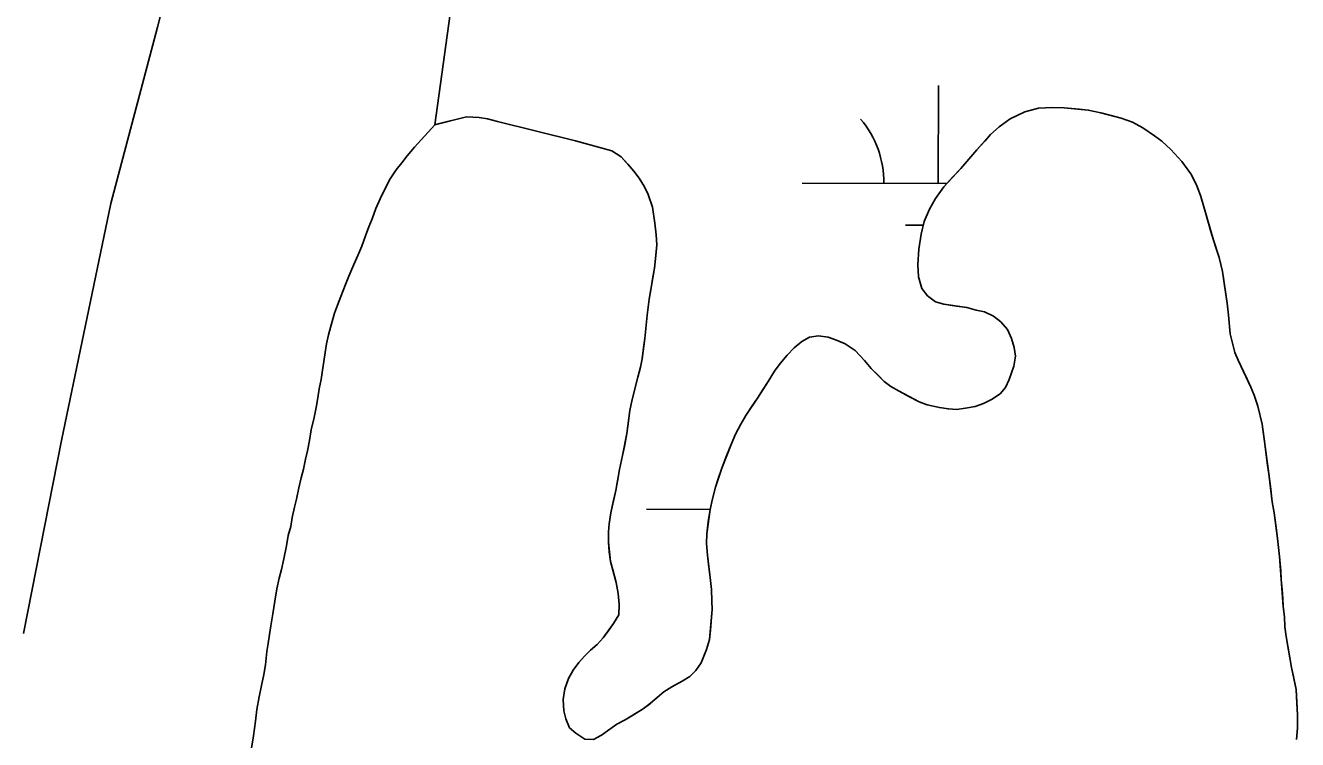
# Model space of a CAD drawing. Extents: x 3172297 to 3210190, y 958463 to 983887.
# Drawn here: x 3187707 to 3188174.5, y 977613.1 to 977875.6 of the extents above; entities that cross this region are included whole.
import ezdxf

# ---------------------------------------------------------------- set-up
doc = ezdxf.new("R2010")
doc.units = 0
for name, color, linetype in [('V-LEVE-TOET', 7, 'Continuous'), ('V-SITE-VEGE', 7, 'Continuous'), ('V-TOPO-SHOR', 7, 'Continuous'), ('V-WETL-SWMP', 7, 'Continuous')]:
    doc.layers.add(name, color=color, linetype=linetype)

msp = doc.modelspace()

# ---------------------------------------------------------------- linework, layer by layer
at = {"layer": 'V-LEVE-TOET'}
msp.add_lwpolyline([(3187776.39, 978185.7), (3187777.88, 978128.26), (3187780.02, 978058.28), (3187777.33, 978000.54), (3187773.73, 977955.89), (3187768.62, 977926.86), (3187755.58, 977874.9), (3187738.44, 977810.09), (3187720.34, 977722.96), (3187706.31, 977652.04)], dxfattribs=at)
at = {"layer": 'V-SITE-VEGE'}
for p, q in [((3187863.61, 977883.33), (3187857.5, 977839.02)), ((3188074.21, 977843.82), (3188079.34, 977845.11)), ((3188079.34, 977845.11), (3188084.48, 977845.34)), ((3188084.48, 977845.34), (3188088.74, 977845.27)), ((3188088.74, 977845.27), (3188097.57, 977844.46)), ((3188097.57, 977844.46), (3188102.13, 977843.42)), ((3187857.5, 977839.02), (3187869.15, 977841.97)), ((3187869.15, 977841.97), (3187873.71, 977841.71)), ((3187873.71, 977841.71), (3187876.81, 977841.25)), ((3187876.81, 977841.25), (3187880.5, 977840.21)), ((3187880.5, 977840.21), (3187909.14, 977833.13)), ((3188064.85, 977838.33), (3188068.9, 977841.17)), ((3188068.9, 977841.17), (3188074.21, 977843.82)), ((3188102.13, 977843.42), (3188109.7, 977841.44)), ((3188109.7, 977841.44), (3188113.78, 977840.01)), ((3188113.78, 977840.01), (3188117.67, 977837.9)), ((3188056.57, 977829.84), (3188061.67, 977835.5)), ((3188061.67, 977835.5), (3188064.85, 977838.33)), ((3188117.67, 977837.9), (3188121.95, 977835.03)), ((3188121.95, 977835.03), (3188124.58, 977833.01)), ((3187909.14, 977833.13), (3187922.54, 977829.44)), ((3188124.58, 977833.01), (3188127.9, 977829.93)), ((3187922.54, 977829.44), (3187925.94, 977827.23)), ((3187925.94, 977827.23), (3187930.63, 977821.93)), ((3188050.7, 977823.02), (3188056.57, 977829.84)), ((3188127.9, 977829.93), (3188131.9, 977825.5)), ((3188131.9, 977825.5), (3188135.23, 977820.96)), ((3187930.63, 977821.93), (3187932.49, 977819.42)), ((3188044.45, 977816.19), (3188050.7, 977823.02)), ((3188135.23, 977820.96), (3188137.29, 977817)), ((3187932.49, 977819.42), (3187934.45, 977816.24)), ((3187934.45, 977816.24), (3187935.83, 977813.44)), ((3188041.38, 977811.91), (3188044.45, 977816.19)), ((3188137.29, 977817), (3188138.97, 977812.65)), ((3187935.83, 977813.44), (3187937.41, 977808.8)), ((3188039.27, 977808.02), (3188041.38, 977811.91)), ((3188138.97, 977812.65), (3188143.53, 977796.6)), ((3187937.41, 977808.8), (3187938.32, 977802.89)), ((3188037.27, 977803.45), (3188039.27, 977808.02)), ((3187938.32, 977802.89), (3187938.83, 977798.63)), ((3188036.13, 977798.79), (3188037.27, 977803.45)), ((3187938.83, 977798.63), (3187939.05, 977794.95)), ((3188035.3, 977793.36), (3188036.13, 977798.79)), ((3187939.05, 977794.95), (3187938.14, 977786.32)), ((3188034.95, 977787.73), (3188035.3, 977793.36)), ((3188143.53, 977796.6), (3188145.61, 977790.22)), ((3188145.61, 977790.22), (3188146.9, 977785.08)), ((3187938.14, 977786.32), (3187936.27, 977774.97)), ((3188035.17, 977783.18), (3188034.95, 977787.73)), ((3188146.9, 977785.08), (3188148.63, 977773.47)), ((3188036.46, 977778.83), (3188035.17, 977783.18)), ((3188038.51, 977776.13), (3188036.46, 977778.83)), ((3187936.27, 977774.97), (3187935.44, 977769.05)), ((3188041.43, 977773.92), (3188038.51, 977776.13)), ((3188044.45, 977773.16), (3188041.43, 977773.92)), ((3188052.98, 977771.86), (3188044.45, 977773.16)), ((3188056.38, 977770.92), (3188052.98, 977771.86)), ((3188059.48, 977770.26), (3188056.38, 977770.92)), ((3188062.79, 977768.63), (3188059.48, 977770.26)), ((3188148.63, 977773.47), (3188149.14, 977769.01)), ((3187935.44, 977769.05), (3187934.63, 977760.51)), ((3188065.42, 977766.62), (3188062.79, 977768.63)), ((3188067.86, 977763.82), (3188065.42, 977766.62)), ((3188149.14, 977769.01), (3188149.67, 977762.14)), ((3187934.63, 977760.51), (3187933.61, 977752.95)), ((3187992.3, 977759.35), (3187995.1, 977760.92)), ((3187995.1, 977760.92), (3187998.49, 977761.52)), ((3187998.49, 977761.52), (3188001.98, 977760.96)), ((3188001.98, 977760.96), (3188005.09, 977759.92)), ((3188069.34, 977760.54), (3188067.86, 977763.82)), ((3188070.33, 977757.15), (3188069.34, 977760.54)), ((3188149.67, 977762.14), (3188151.46, 977755.36)), ((3187986.9, 977754.37), (3187989.5, 977757.1)), ((3187989.5, 977757.1), (3187992.3, 977759.35)), ((3188005.09, 977759.92), (3188008.29, 977758.48)), ((3188008.29, 977758.48), (3188011.9, 977756.08)), ((3188011.9, 977756.08), (3188015.31, 977752.42)), ((3188070.83, 977753.96), (3188070.33, 977757.15)), ((3188151.46, 977755.36), (3188152.64, 977752.56)), ((3187933.61, 977752.95), (3187933.05, 977749.94)), ((3187982.29, 977748.52), (3187984.31, 977751.25)), ((3187984.31, 977751.25), (3187986.9, 977754.37)), ((3188015.31, 977752.42), (3188017.85, 977749.44)), ((3188070.18, 977750.27), (3188070.83, 977753.96)), ((3188152.64, 977752.56), (3188157.36, 977742.61)), ((3187932.01, 977746.25), (3187930.03, 977738.1)), ((3187933.05, 977749.94), (3187932.01, 977746.25)), ((3187979.99, 977744.73), (3187982.29, 977748.52)), ((3188017.85, 977749.44), (3188022.63, 977744.72)), ((3188068.47, 977745.41), (3188070.18, 977750.27)), ((3187976.06, 977738.59), (3187979.99, 977744.73)), ((3188022.63, 977744.72), (3188025.07, 977742.89)), ((3188025.07, 977742.89), (3188028.08, 977741.07)), ((3188065.21, 977740.16), (3188067.13, 977742.49)), ((3188067.13, 977742.49), (3188068.47, 977745.41)), ((3188157.36, 977742.61), (3188158.54, 977739.71)), ((3187930.03, 977738.1), (3187929.18, 977734.02)), ((3187971.74, 977732.17), (3187976.06, 977738.59)), ((3188028.08, 977741.07), (3188035.48, 977737.24)), ((3188035.48, 977737.24), (3188038.39, 977736.1)), ((3188059.03, 977736.53), (3188062.03, 977738)), ((3188062.03, 977738), (3188065.21, 977740.16)), ((3188158.54, 977739.71), (3188159.93, 977735.55)), ((3187929.18, 977734.02), (3187928.07, 977725.58)), ((3187969.92, 977728.96), (3187971.74, 977732.17)), ((3188038.39, 977736.1), (3188042.85, 977735.07)), ((3188042.85, 977735.07), (3188046.16, 977734.6)), ((3188046.16, 977734.6), (3188049.16, 977734.43)), ((3188049.16, 977734.43), (3188052.45, 977734.84)), ((3188052.45, 977734.84), (3188056.03, 977735.44)), ((3188056.03, 977735.44), (3188059.03, 977736.53)), ((3188159.93, 977735.55), (3188161.42, 977728.97)), ((3187968, 977725.26), (3187969.92, 977728.96)), ((3188161.42, 977728.97), (3188163.97, 977710.77)), ((3187928.07, 977725.58), (3187926.48, 977717.43)), ((3187966.38, 977721.57), (3187968, 977725.26)), ((3187962.95, 977712.83), (3187966.38, 977721.57)), ((3187926.48, 977717.43), (3187925.35, 977712.29)), ((3187925.35, 977712.29), (3187923.95, 977704.62)), ((3187960.58, 977705.83), (3187962.95, 977712.83)), ((3188163.97, 977710.77), (3188165.2, 977700.41)), ((3187923.95, 977704.62), (3187922.16, 977696.37)), ((3187959.44, 977701.56), (3187960.58, 977705.83)), ((3187958.6, 977697.68), (3187959.44, 977701.56)), ((3188165.2, 977700.41), (3188165.91, 977696.34)), ((3187922.16, 977696.37), (3187921.51, 977692.39)), ((3187957.39, 977688.66), (3187958.6, 977697.68)), ((3188165.91, 977696.34), (3188167.13, 977686.95)), ((3187921.51, 977692.39), (3187921.24, 977689.39)), ((3187921.24, 977689.39), (3187921.27, 977685.61)), ((3187921.27, 977685.61), (3187921.99, 977678.54)), ((3187957.32, 977685.17), (3187957.39, 977688.66)), ((3188167.13, 977686.95), (3188167.85, 977680.36)), ((3187957.64, 977680.81), (3187957.32, 977685.17)), ((3187958.77, 977671.51), (3187957.64, 977680.81)), ((3187921.99, 977678.54), (3187924.08, 977670.8)), ((3188167.85, 977680.36), (3188169.23, 977661.93)), ((3187959.08, 977668.22), (3187958.77, 977671.51)), ((3187924.08, 977670.8), (3187924.88, 977666.73)), ((3187924.88, 977666.73), (3187925.2, 977662.66)), ((3187959.3, 977663.96), (3187959.08, 977668.22)), ((3187925.2, 977662.66), (3187925.12, 977658.89)), ((3187959.32, 977660.86), (3187959.3, 977663.96)), ((3188169.23, 977661.93), (3188169.71, 977658.18)), ((3187925.12, 977658.89), (3187923.11, 977655.67)), ((3187958.43, 977649.8), (3187959.32, 977660.86)), ((3188169.71, 977658.18), (3188169.83, 977654.53)), ((3187923.11, 977655.67), (3187919.37, 977650.42)), ((3188169.83, 977654.53), (3188170.31, 977651)), ((3187917.06, 977647.98), (3187914.65, 977645.92)), ((3187919.37, 977650.42), (3187917.06, 977647.98)), ((3187957.29, 977646.11), (3187958.43, 977649.8)), ((3188170.31, 977651), (3188172.23, 977639.58)), ((3187912.43, 977643.68), (3187910.32, 977641.34)), ((3187914.65, 977645.92), (3187912.43, 977643.68)), ((3187955.29, 977641.25), (3187957.29, 977646.11)), ((3187908.3, 977638.52), (3187906.58, 977635.5)), ((3187910.32, 977641.34), (3187908.3, 977638.52)), ((3187953.37, 977638.43), (3187955.29, 977641.25)), ((3188172.23, 977639.58), (3188173.93, 977631.45)), ((3187906.58, 977635.5), (3187905.24, 977631.71)), ((3187944.59, 977632.46), (3187948.35, 977634.52)), ((3187948.35, 977634.52), (3187951.15, 977636.28)), ((3187951.15, 977636.28), (3187953.37, 977638.43)), ((3187905.24, 977631.71), (3187904.59, 977627.73)), ((3187936.77, 977626.4), (3187941.59, 977630.6)), ((3187941.59, 977630.6), (3187944.59, 977632.46)), ((3188173.93, 977631.45), (3188174.47, 977622.15)), ((3187904.59, 977627.73), (3187904.91, 977623.67)), ((3187933.98, 977624.34), (3187936.77, 977626.4)), ((3187904.91, 977623.67), (3187905.61, 977620.67)), ((3187905.61, 977620.67), (3187906.99, 977617.38)), ((3187924.33, 977618.66), (3187927.42, 977620.33)), ((3187927.42, 977620.33), (3187933.98, 977624.34)), ((3188174.47, 977622.15), (3188174.41, 977617.31)), ((3187906.99, 977617.38), (3187909.23, 977615.36)), ((3187909.23, 977615.36), (3187912.64, 977613.25)), ((3187918.73, 977614.65), (3187921.72, 977616.9)), ((3187921.72, 977616.9), (3187924.33, 977618.66)), ((3188174.41, 977617.31), (3188174.05, 977613.04)), ((3187912.64, 977613.25), (3187915.74, 977613.08)), ((3187915.74, 977613.08), (3187918.73, 977614.65))]:
    msp.add_line(p, q, dxfattribs=at)
at = {"layer": 'V-TOPO-SHOR'}
for points in [[(3187964.67, 977717.29), (3187966.38, 977721.57), (3187968, 977725.27), (3187969.92, 977728.96), (3187971.74, 977732.17), (3187973.85, 977735.38), (3187976.06, 977738.6), (3187978.17, 977741.9), (3187979.99, 977744.73), (3187982.29, 977748.52), (3187984.31, 977751.25), (3187986.9, 977754.37), (3187989.5, 977757.1), (3187992.3, 977759.35), (3187995.1, 977760.92), (3187998.49, 977761.52), (3188001.98, 977760.96), (3188005.09, 977759.92), (3188008.29, 977758.48), (3188011.9, 977756.08), (3188015.31, 977752.42), (3188017.85, 977749.44), (3188020.49, 977746.84), (3188022.63, 977744.72), (3188025.07, 977742.89), (3188028.08, 977741.07), (3188031.88, 977739.06), (3188035.48, 977737.24), (3188038.39, 977736.1), (3188042.85, 977735.07), (3188046.16, 977734.6), (3188049.16, 977734.43), (3188052.45, 977734.84), (3188056.03, 977735.44), (3188059.03, 977736.53), (3188062.03, 977738), (3188065.21, 977740.16), (3188067.13, 977742.49), (3188068.47, 977745.41), (3188070.18, 977750.27), (3188070.83, 977753.96), (3188070.33, 977757.15), (3188069.34, 977760.54), (3188067.86, 977763.82), (3188065.42, 977766.62), (3188062.79, 977768.63), (3188059.48, 977770.26), (3188056.38, 977770.92), (3188052.98, 977771.86), (3188049.1, 977772.42), (3188044.45, 977773.16), (3188041.43, 977773.92), (3188038.51, 977776.13), (3188036.46, 977778.83), (3188035.17, 977783.18), (3188034.95, 977787.73), (3188035.3, 977793.36), (3188036.13, 977798.79), (3188037.27, 977803.45), (3188039.27, 977808.02), (3188041.38, 977811.91), (3188044.45, 977816.19), (3188047.72, 977819.8), (3188050.7, 977823.02), (3188053.69, 977826.43), (3188056.57, 977829.84), (3188059.56, 977833.06), (3188061.67, 977835.5), (3188064.85, 977838.33), (3188068.9, 977841.17), (3188074.21, 977843.82), (3188079.34, 977845.11), (3188084.48, 977845.34), (3188088.74, 977845.27), (3188094.27, 977844.82), (3188097.57, 977844.46), (3188102.13, 977843.42), (3188105.53, 977842.57), (3188109.7, 977841.44), (3188113.78, 977840.01), (3188117.67, 977837.9), (3188121.95, 977835.03), (3188124.58, 977833.01), (3188127.9, 977829.93), (3188131.9, 977825.5), (3188135.23, 977820.96), (3188137.29, 977817), (3188138.97, 977812.65), (3188140.65, 977806.85), (3188142.64, 977799.79), (3188143.53, 977796.6), (3188144.52, 977793.5), (3188145.61, 977790.21), (3188146.9, 977785.08), (3188147.41, 977781.7), (3188148.12, 977776.66), (3188148.63, 977773.47), (3188149.14, 977769.01), (3188149.67, 977762.14), (3188151.46, 977755.36), (3188152.64, 977752.56)], [(3187857.67, 977839.19), (3187869.15, 977841.97), (3187873.71, 977841.71), (3187876.81, 977841.25), (3187880.5, 977840.21), (3187909.14, 977833.13), (3187922.54, 977829.44), (3187925.95, 977827.23), (3187928.39, 977824.53), (3187930.63, 977821.93), (3187932.49, 977819.42), (3187934.45, 977816.24), (3187935.83, 977813.44), (3187937.41, 977808.8), (3187938.32, 977802.89), (3187938.83, 977798.63), (3187939.05, 977794.95), (3187938.69, 977790.97), (3187938.14, 977786.32), (3187937.49, 977782.24), (3187936.83, 977778.36), (3187936.27, 977774.97), (3187935.44, 977769.05), (3187934.99, 977764.1), (3187934.63, 977760.51), (3187934.17, 977757.02), (3187933.61, 977752.95), (3187933.05, 977749.94), (3187932.01, 977746.25), (3187930.97, 977741.98), (3187930.03, 977738.1), (3187929.18, 977734.02), (3187928.63, 977730.04), (3187928.07, 977725.58), (3187927.14, 977720.73), (3187926.48, 977717.43), (3187925.35, 977712.29), (3187924.61, 977708.02), (3187923.95, 977704.62), (3187923.01, 977700.45), (3187922.16, 977696.37), (3187921.51, 977692.39), (3187921.24, 977689.39), (3187921.27, 977685.61), (3187921.58, 977682.02), (3187921.99, 977678.54), (3187922.88, 977675.44), (3187924.08, 977670.8), (3187924.88, 977666.73), (3187925.2, 977662.66), (3187925.12, 977658.88), (3187923.11, 977655.67), (3187921.19, 977652.95), (3187919.37, 977650.42), (3187917.06, 977647.98), (3187914.65, 977645.92), (3187912.43, 977643.68), (3187910.32, 977641.34), (3187908.3, 977638.52), (3187906.58, 977635.5), (3187905.24, 977631.71), (3187904.59, 977627.73), (3187904.91, 977623.67), (3187905.61, 977620.67), (3187906.99, 977617.38), (3187909.23, 977615.36), (3187912.64, 977613.25), (3187915.74, 977613.08), (3187918.73, 977614.65), (3187921.72, 977616.9), (3187924.33, 977618.66), (3187927.42, 977620.33), (3187930.41, 977622.19), (3187933.98, 977624.34), (3187936.77, 977626.4), (3187939.09, 977628.45), (3187941.59, 977630.6), (3187944.59, 977632.46), (3187948.35, 977634.52), (3187951.15, 977636.28), (3187953.37, 977638.43), (3187955.29, 977641.25), (3187957.29, 977646.11), (3187958.43, 977649.8), (3187958.7, 977653.29), (3187958.96, 977656.4), (3187959.32, 977660.86), (3187959.3, 977663.96), (3187959.08, 977668.22), (3187958.77, 977671.51), (3187958.15, 977676.45), (3187957.64, 977680.81), (3187957.32, 977685.17), (3187957.39, 977688.66), (3187957.95, 977693.12), (3187958.6, 977697.68), (3187959.44, 977701.56), (3187960.58, 977705.83), (3187961.62, 977708.94), (3187962.95, 977712.83), (3187964.67, 977717.29)], [(3187821.73, 977772.75), (3187822.88, 977775.86), (3187824.59, 977780.33), (3187825.83, 977783.44), (3187827.74, 977787.62), (3187829.17, 977791.02), (3187830.6, 977794.42), (3187832.03, 977798.21), (3187833.27, 977801.51), (3187834.41, 977804.43), (3187835.75, 977808.22), (3187837.37, 977811.82), (3187839.19, 977815.61), (3187841.1, 977819.11), (3187843.31, 977822.42), (3187845.33, 977825.05), (3187847.34, 977827.68), (3187849.94, 977830.8), (3187857.5, 977839.02), (3187857.67, 977839.19)], [(3187790.06, 977609.92), (3187790.8, 977614.48), (3187791.54, 977619.81), (3187792.1, 977624.08), (3187792.94, 977628.74), (3187793.78, 977632.91), (3187794.63, 977636.99), (3187795.28, 977640.58), (3187795.73, 977645.43), (3187796.2, 977648.43), (3187796.76, 977651.73), (3187797.22, 977654.84), (3187797.97, 977659.3), (3187798.71, 977663.96), (3187799.46, 977668.42), (3187800.21, 977672.4), (3187801.16, 977675.6), (3187802, 977679.48), (3187802.94, 977684.24), (3187803.59, 977688.02), (3187804.54, 977691.33), (3187805.1, 977694.72), (3187805.85, 977698.51), (3187806.6, 977701.42), (3187807.45, 977705.59), (3187808.39, 977709.28), (3187809.15, 977712.39), (3187810, 977716.08), (3187810.66, 977719.18), (3187811.41, 977722.96), (3187812.06, 977726.94), (3187813.09, 977731.41), (3187813.84, 977735.1), (3187814.5, 977738.69), (3187814.96, 977741.98), (3187815.71, 977745.38), (3187816.18, 977748.88), (3187816.64, 977751.98), (3187817.2, 977755.38), (3187817.66, 977758.58), (3187818.42, 977761.78), (3187819.46, 977765.86), (3187820.59, 977769.74), (3187821.73, 977772.75)], [(3188152.64, 977752.56), (3188154.61, 977748.41), (3188155.98, 977745.51), (3188157.36, 977742.61), (3188158.54, 977739.71), (3188159.93, 977735.55), (3188161.42, 977728.97), (3188162.44, 977721.81), (3188162.85, 977718.71), (3188163.46, 977713.96), (3188163.97, 977710.77), (3188164.48, 977706.12), (3188165.2, 977700.41), (3188165.91, 977696.34), (3188166.62, 977691.01), (3188167.13, 977686.95), (3188167.85, 977680.36), (3188168.28, 977675.03), (3188168.49, 977671.84), (3188168.81, 977668.16), (3188169.02, 977664.96), (3188169.23, 977661.93), (3188169.71, 977658.18), (3188169.83, 977654.53), (3188170.31, 977651), (3188170.92, 977647.33), (3188171.52, 977643.84), (3188172.23, 977639.58), (3188172.93, 977636.29), (3188173.93, 977631.45), (3188174.25, 977626.41), (3188174.47, 977622.15), (3188174.41, 977617.31), (3188174.05, 977613.04)]]:
    msp.add_lwpolyline(points, dxfattribs=at)
at = {"layer": 'V-WETL-SWMP'}
for p, q in [((3188042.41, 977817.49), (3188042.5, 977853.49)), ((3187992.41, 977817.62), (3188045.62, 977817.49)), ((3188030.38, 977802.09), (3188036.93, 977802.08)), ((3187935.27, 977697.69), (3187958.59, 977697.63))]:
    msp.add_line(p, q, dxfattribs=at)
msp.add_lwpolyline([(3187863.61, 977883.33), (3187857.5, 977839.02), (3187869.15, 977841.97), (3187873.71, 977841.71), (3187876.81, 977841.25), (3187880.5, 977840.21), (3187909.14, 977833.13), (3187922.54, 977829.44), (3187925.95, 977827.23), (3187928.39, 977824.53), (3187930.63, 977821.93), (3187932.49, 977819.43), (3187934.45, 977816.24), (3187935.83, 977813.44), (3187937.41, 977808.8), (3187938.32, 977802.89), (3187938.83, 977798.63), (3187939.05, 977794.95), (3187938.69, 977790.97), (3187938.14, 977786.32), (3187937.49, 977782.24), (3187936.83, 977778.36), (3187936.27, 977774.97), (3187935.44, 977769.05), (3187934.99, 977764.1), (3187934.63, 977760.51), (3187934.17, 977757.02), (3187933.61, 977752.95), (3187933.05, 977749.94), (3187932.01, 977746.25), (3187930.97, 977741.98), (3187930.03, 977738.1), (3187929.18, 977734.02), (3187928.63, 977730.04), (3187928.07, 977725.58), (3187927.14, 977720.73), (3187926.48, 977717.43), (3187925.35, 977712.29), (3187924.6, 977708.02), (3187923.95, 977704.62), (3187923.01, 977700.45), (3187922.16, 977696.37), (3187921.51, 977692.39), (3187921.24, 977689.39), (3187921.27, 977685.61), (3187921.58, 977682.02), (3187921.99, 977678.54), (3187922.88, 977675.44), (3187924.08, 977670.8), (3187924.88, 977666.73), (3187925.2, 977662.66), (3187925.12, 977658.88), (3187923.11, 977655.67), (3187921.19, 977652.95), (3187919.37, 977650.41), (3187917.06, 977647.97), (3187914.65, 977645.92), (3187912.43, 977643.68), (3187910.32, 977641.34), (3187908.3, 977638.52), (3187906.58, 977635.5), (3187905.24, 977631.71), (3187904.59, 977627.73), (3187904.91, 977623.67), (3187905.61, 977620.67), (3187906.99, 977617.38), (3187909.23, 977615.36), (3187912.64, 977613.25), (3187915.74, 977613.08), (3187918.73, 977614.65), (3187921.72, 977616.9), (3187924.33, 977618.66), (3187927.42, 977620.33), (3187930.41, 977622.19), (3187933.98, 977624.34), (3187936.78, 977626.4), (3187939.09, 977628.45), (3187941.59, 977630.6), (3187944.59, 977632.46), (3187948.35, 977634.52), (3187951.15, 977636.28), (3187953.37, 977638.43), (3187955.29, 977641.25), (3187957.29, 977646.11), (3187958.43, 977649.8), (3187958.7, 977653.29), (3187958.96, 977656.4), (3187959.32, 977660.85), (3187959.3, 977663.96), (3187959.08, 977668.22), (3187958.77, 977671.51), (3187958.15, 977676.45), (3187957.64, 977680.81), (3187957.32, 977685.17), (3187957.39, 977688.66), (3187957.95, 977693.12), (3187958.59, 977697.68), (3187959.44, 977701.56), (3187960.58, 977705.83), (3187961.62, 977708.94), (3187962.95, 977712.83), (3187964.67, 977717.3), (3187966.38, 977721.57), (3187968, 977725.27), (3187969.92, 977728.96), (3187971.74, 977732.17), (3187973.85, 977735.38), (3187976.06, 977738.6), (3187978.17, 977741.9), (3187979.99, 977744.73), (3187982.29, 977748.52), (3187984.31, 977751.25), (3187986.91, 977754.37), (3187989.5, 977757.1), (3187992.3, 977759.35), (3187995.1, 977760.92), (3187998.49, 977761.52), (3188001.98, 977760.96), (3188005.09, 977759.92), (3188008.3, 977758.48), (3188011.9, 977756.08), (3188015.31, 977752.42), (3188017.85, 977749.44), (3188020.49, 977746.84), (3188022.63, 977744.72), (3188025.07, 977742.89), (3188028.08, 977741.07), (3188031.88, 977739.06), (3188035.48, 977737.24), (3188038.39, 977736.1), (3188042.86, 977735.07), (3188046.15, 977734.6), (3188049.16, 977734.43), (3188052.45, 977734.84), (3188056.03, 977735.44), (3188059.03, 977736.53), (3188062.03, 977738), (3188065.21, 977740.16), (3188067.13, 977742.49), (3188068.47, 977745.41), (3188070.18, 977750.27), (3188070.84, 977753.96), (3188070.33, 977757.15), (3188069.34, 977760.54), (3188067.86, 977763.82), (3188065.42, 977766.62), (3188062.79, 977768.63), (3188059.49, 977770.26), (3188056.38, 977770.92), (3188052.98, 977771.86), (3188049.1, 977772.42), (3188044.45, 977773.16), (3188041.44, 977773.92), (3188038.51, 977776.13), (3188036.46, 977778.83), (3188035.17, 977783.18), (3188034.95, 977787.73), (3188035.3, 977793.36), (3188036.13, 977798.79), (3188037.27, 977803.45), (3188039.27, 977808.02), (3188041.38, 977811.91), (3188044.45, 977816.19), (3188047.72, 977819.8), (3188050.7, 977823.02), (3188053.69, 977826.43), (3188056.57, 977829.84), (3188059.55, 977833.06), (3188061.67, 977835.5), (3188064.85, 977838.33), (3188068.9, 977841.17), (3188074.21, 977843.82), (3188079.34, 977845.11), (3188084.48, 977845.34), (3188088.74, 977845.27), (3188094.27, 977844.82), (3188097.57, 977844.46), (3188102.13, 977843.42), (3188105.53, 977842.57), (3188109.7, 977841.44), (3188113.78, 977840.01), (3188117.67, 977837.9), (3188121.95, 977835.03), (3188124.58, 977833.01), (3188127.9, 977829.93), (3188131.9, 977825.5), (3188135.23, 977820.96), (3188137.29, 977817), (3188138.97, 977812.65), (3188140.65, 977806.85), (3188142.64, 977799.79), (3188143.53, 977796.6), (3188144.52, 977793.5), (3188145.61, 977790.21), (3188146.9, 977785.09), (3188147.41, 977781.7), (3188148.12, 977776.66), (3188148.63, 977773.47), (3188149.14, 977769.01), (3188149.67, 977762.14), (3188151.46, 977755.36), (3188152.64, 977752.56), (3188154.61, 977748.41), (3188155.98, 977745.51), (3188157.36, 977742.61), (3188158.54, 977739.71), (3188159.93, 977735.55), (3188161.43, 977728.97), (3188162.44, 977721.81), (3188162.85, 977718.71), (3188163.46, 977713.96), (3188163.97, 977710.77), (3188164.48, 977706.12), (3188165.2, 977700.41), (3188165.91, 977696.34), (3188166.62, 977691.01), (3188167.13, 977686.95), (3188167.85, 977680.36), (3188168.28, 977675.03), (3188168.49, 977671.84), (3188168.81, 977668.16), (3188169.02, 977664.96), (3188169.23, 977661.93), (3188169.71, 977658.18), (3188169.83, 977654.53), (3188170.31, 977651), (3188170.92, 977647.32), (3188171.52, 977643.84), (3188172.23, 977639.58), (3188172.93, 977636.29), (3188173.93, 977631.45), (3188174.25, 977626.41), (3188174.47, 977622.15), (3188174.41, 977617.3), (3188174.05, 977613.04)], dxfattribs=at)
msp.add_arc((3187987.17, 977818.11), 35.25, 359.0865, 40.6302, dxfattribs=at)

doc.saveas('drawing.dxf')
